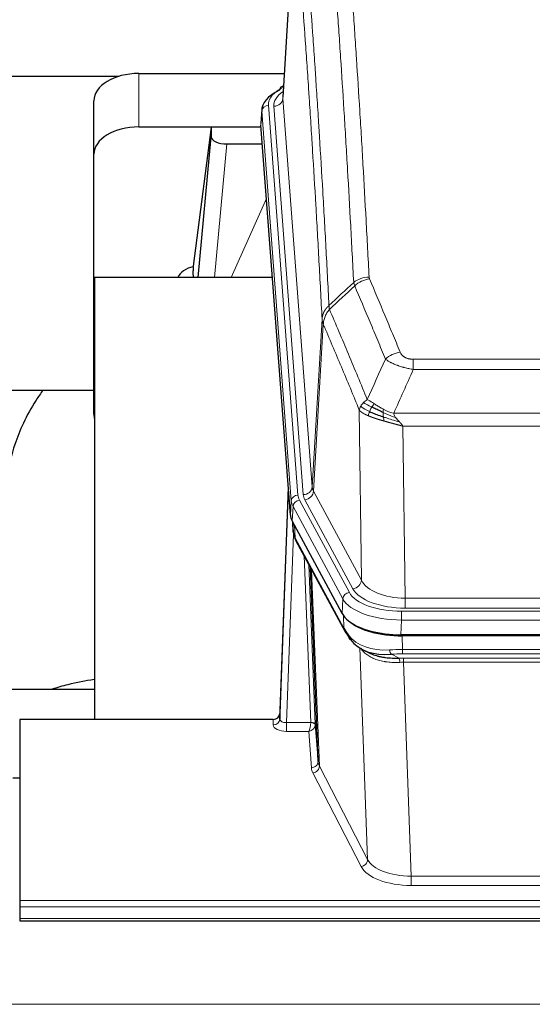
# Model space of a CAD drawing. Header units: inches. Extents: x 0 to 23760, y -13 to 16800.
# Tile 260 of 266: x 20819 to 21047, y 13866 to 14304. Entities that reach past the tile are written whole.
import ezdxf

# ---------------------------------------------------------------- set-up
doc = ezdxf.new("R2010")
doc.units = ezdxf.units.IN
doc.layers.add('1', color=7, linetype='Continuous', true_color=0xffffff)

msp = doc.modelspace()

# ---------------------------------------------------------------- linework, layer by layer
at = {"layer": '1', "color": 2, "linetype": 'Continuous', "lineweight": 25}
for p, q in [((20941.605, 14356.228), (20936.355, 14269.592)), ((20872.177, 14280.19), (20936.998, 14280.19)), ((20697.263, 14278.986), (20863.447, 14278.986)), ((20936.667, 14274.734), (20935.723, 14274.299)), ((20852.177, 14244.214), (20852.177, 14268.016)), ((20926.976, 14264.241), (20926.595, 14257.959)), ((20872.177, 14256.389), (20926.662, 14256.389)), ((20904.487, 14256.299), (20896.439, 14194.513)), ((20926.67, 14256.299), (20904.487, 14256.299)), ((20904.487, 14256.299), (20904.487, 14252.068)), ((20939.719, 14083.722), (20926.601, 14257.175)), ((20898.576, 14189.412), (20904.487, 14252.068)), ((20911.46, 14248.848), (20927.231, 14248.848)), ((20852.177, 14128.56), (20852.177, 14244.214)), ((20896.438, 14194.507), (20896.439, 14194.513)), ((20896.438, 14194.507), (20896.438, 14192.322)), ((20852.463, 14189.411), (20852.463, 13992.844)), ((20931.733, 14189.411), (20852.463, 14189.411)), ((20780.425, 14139.332), (20852.17, 14139.332)), ((20938.782, 14096.103), (20935.025, 13995.465)), ((20935.014, 13992.928), (20938.702, 14091.71)), ((20962.758, 14039.93), (20940.503, 14081.144)), ((20940.631, 14080.908), (20940.994, 14076.106)), ((20940.988, 14076.219), (20940.817, 14080.563)), ((20940.988, 14076.219), (20940.994, 14076.106)), ((20942.132, 14072.31), (20963.879, 14032.034)), ((20952.039, 13974.099), (20948.611, 14060.31)), ((21205.326, 14030.492), (20988.92, 14030.492)), ((21204.735, 14030.01), (20989.512, 14030.01)), ((20972.021, 14023.858), (20974.764, 14022.472)), ((20852.461, 14006.183), (20780.464, 14006.183)), ((20935.025, 13995.465), (20935.014, 13992.928)), ((20819.123, 13992.843), (20819.123, 13912.208)), ((20932.026, 13992.843), (20819.123, 13992.843)), ((20950.81, 13990.717), (20952.039, 13974.099)), ((20819.123, 13966.645), (20816.123, 13966.645)), ((20819.123, 13912.208), (20819.123, 13909.474)), ((20819.123, 13909.474), (20819.123, 13904.226)), ((20819.123, 13904.226), (20819.123, 13903.211)), ((20819.123, 13903.211), (21376.123, 13903.211))]:
    msp.add_line(p, q, dxfattribs=at)
at = {"layer": '1', "color": 110, "linetype": 'Continuous', "lineweight": 13}
for p, q in [((20941.607, 14355.606), (20936.359, 14269.016)), ((20872.177, 14256.389), (20872.177, 14280.19)), ((20929.976, 14266.025), (20943.086, 14092.664)), ((20936.359, 14269.016), (20949.426, 14096.243)), ((20926.982, 14263.455), (20926.601, 14257.175)), ((20940.092, 14090.094), (20926.982, 14263.455)), ((20932.367, 14265.59), (20945.434, 14092.817)), ((20911.46, 14248.848), (20905.853, 14189.412)), ((20913.265, 14189.412), (20929.062, 14224.634)), ((20949.426, 14096.243), (20953.802, 14170.92)), ((20954.359, 14168.586), (20950.007, 14094.334)), ((20994.452, 14153.039), (21199.794, 14153.039)), ((20994.452, 14148.475), (20994.452, 14153.039)), ((21199.794, 14148.475), (20994.452, 14148.475)), ((20971.359, 14054.791), (20970.401, 14130.442)), ((20985.72, 14128.996), (21208.526, 14128.996)), ((21204.413, 14123.252), (20989.833, 14123.252)), ((20989.833, 14123.252), (20990.802, 14046.756)), ((20950.007, 14094.334), (20971.359, 14054.791)), ((20939.719, 14083.722), (20940.092, 14090.094)), ((20940.877, 14087.517), (20940.503, 14081.144)), ((20963.051, 14046.451), (20940.877, 14087.517)), ((20943.784, 14090.373), (20965.958, 14049.308)), ((20967.483, 14050.982), (20946.131, 14090.526)), ((20940.634, 14080.903), (20940.988, 14076.219)), ((20941.555, 14079.198), (20941.773, 14073.64)), ((20941.138, 14075.248), (20938.007, 13991.396)), ((20941.773, 14073.64), (20963.52, 14033.364)), ((20948.813, 13991.483), (20945.79, 14065.534)), ((20947.917, 14061.594), (20950.81, 13990.717)), ((20949.157, 14059.299), (20952.624, 13972.089)), ((20962.758, 14039.93), (20963.051, 14046.451)), ((20990.802, 14046.756), (21203.445, 14046.756)), ((20990.802, 14042.342), (20990.802, 14046.756)), ((20963.52, 14033.364), (20963.344, 14039)), ((20989.213, 14040.918), (21205.033, 14040.918)), ((20989.213, 14037.013), (20989.213, 14040.918)), ((21203.445, 14042.342), (20990.802, 14042.342)), ((20989.213, 14037.013), (20988.92, 14030.492)), ((21205.033, 14037.013), (20989.213, 14037.013)), ((20989.512, 14030.01), (20989.702, 14023.919)), ((20974.11, 13930.474), (20970.674, 14024.614)), ((20984.678, 14021.825), (20988.132, 14020.08)), ((20989.702, 14022.054), (20989.702, 14023.919)), ((20989.702, 14023.919), (21204.544, 14023.919)), ((21204.544, 14022.054), (20989.702, 14022.054)), ((20990.044, 14018.246), (20990.044, 14020.111)), ((20990.044, 14020.111), (21204.202, 14020.111)), ((20990.044, 14018.246), (20993.518, 13923.07)), ((21204.202, 14018.246), (20990.044, 14018.246)), ((20932.016, 13990.395), (20932.026, 13992.843)), ((20938.007, 13991.396), (20938.007, 13987.481)), ((20938.007, 13991.396), (20948.812, 13991.396)), ((20938.007, 13987.481), (20947.849, 13987.481)), ((20949.042, 13971.332), (20947.849, 13987.481)), ((20971.201, 13927.411), (20949.716, 13969.025)), ((20952.624, 13972.089), (20974.11, 13930.474)), ((20993.518, 13923.07), (21200.728, 13923.07)), ((20993.518, 13923.07), (20993.518, 13918.969)), ((21200.728, 13918.969), (20993.518, 13918.969)), ((20819.123, 13912.208), (21376.123, 13912.208)), ((20819.123, 13909.474), (21376.123, 13909.474)), ((20819.123, 13904.226), (21376.123, 13904.226)), ((16353.623, 13866.096), (21578.623, 13866.096))]:
    msp.add_line(p, q, dxfattribs=at)
at = {"layer": '1', "color": 2, "linetype": 'Continuous', "lineweight": 25}
for centre, major_axis, ratio, start_param, end_param in [((20872.177, 14268.016), (-20, 0), 0.608706, 4.712389, 6.2831853), ((20953.995, 14263.738), (-27.03, 0.194), 0.4633579, 5.502135, 6.3212481), ((20936.981, 14271.575), (1.258, -2.724), 0.6272114, 3.1415983, 4.0254232), ((20872.177, 14244.214), (-20, 0), 0.608706, 4.712389, 6.2831853), ((20911.514, 14252.093), (7.027, 0.031), 0.4617281, 3.1395348, 4.7027345), ((20899.317, 14187.333), (10.208, 0), 0.7029015, 1.8567446, 2.8477011), ((20899.317, 13995.939), (-10.152, 515.136), 0.0020796, 5.0973651, 5.1034691), ((20872.177, 14128.56), (-20, 0), 0.608706, 0, 0.1694742), ((20966.739, 14084.161), (27.037, 0.006), 0.4611335, 3.1763491, 3.3855005), ((20968.783, 14056.43), (-27.174, 22.247), 0.2659529, 0.2482944, 0.2802745), ((20967.632, 14085.707), (26.161, 11.46), 0.4493681, 3.0159633, 3.1613144), ((20945.486, 14074.531), (3.584, 1.776), 0.8816114, 2.7716102, 3.1419462), ((20988.978, 14042.976), (27.023, 0.034), 0.4619935, 3.3853572, 3.670307), ((20989.537, 14042.485), (27.01, 0.015), 0.4618579, 3.6271853, 4.7111791), ((20988.978, 14042.976), (27.023, 0.034), 0.4619935, 3.670307, 4.7096668), ((20990.352, 14016.485), (-27.355, 20.182), 0.1876908, 0.3765826, 0.5974134), ((20967.399, 14033.935), (3.52, 1.9), 0.8606628, 3.1415888, 3.5094104), ((20987.656, 14013.622), (-23.434, 19.972), 0.1471226, 0.3626514, 0.5834823), ((20969.176, 14031.253), (3.195, 2.407), 0.6715965, 2.6043549, 3.391291), ((20989.449, 14045.302), (23.359, 16.381), 0.7286412, 3.1732971, 4.057134), ((20932.026, 13995.556), (3, 0.002), 0.9042699, 4.7116987, 6.2488686)]:
    msp.add_ellipse(centre, major_axis=major_axis, ratio=ratio, start_param=start_param, end_param=end_param, dxfattribs=at)
at = {"layer": '1', "color": 110, "linetype": 'Continuous', "lineweight": 13}
for centre, major_axis, ratio, start_param, end_param in [((20953.995, 14266.399), (-24.034, 0.016), 0.461198, 5.4992389, 6.318352), ((20956.387, 14265.964), (-24.034, 0.016), 0.461198, 5.6862399, 6.318352), ((20936.981, 14271.575), (1.258, -2.724), 0.6272114, 2.6666598, 3.1415983), ((20929.976, 14263.364), (2.991, 0.226), 0.8864705, 1.5038552, 3.0222916), ((20932.367, 14269.138), (3.989, 0.302), 0.8864705, 4.6454478, 6.1638843), ((20974.756, 14181.291), (-9.987, -0.512), 0.8285973, 4.6699673, 5.4273767), ((20974.944, 14180.499), (-9.188, -3.948), 0.8056434, 4.3791539, 5.1247913), ((20988.605, 14148.037), (-9.245, -3.812), 0.7933159, 4.3962573, 5.1392153), ((20945.434, 14096.365), (3.989, 0.302), 0.8864705, 4.6454478, 6.1638843), ((20969.452, 14096.755), (20.038, 0.241), 0.4621297, 3.1708089, 3.3799603), ((20938.702, 14089.557), (0.214, 6.443), 0.0117452, 0.5090713, 1.2305416), ((20941.701, 14091.618), (2.998, -0.112), 0.4302668, 3.1576572, 3.7226285), ((20943.086, 14090.003), (2.991, 0.226), 0.8864705, 1.5038552, 3.0222916), ((20967.105, 14093.055), (24.033, 0.005), 0.4611335, 3.1763491, 3.3855005), ((20969.452, 14093.207), (24.033, 0.005), 0.4611335, 3.1763491, 3.3855005), ((20946.131, 14094.074), (3.52, 1.9), 0.8606628, 4.2773553, 5.7957917), ((20967.105, 14090.394), (-27.028, 0.171), 0.4605352, 0.0378207, 0.2469722), ((20943.784, 14087.712), (2.64, 1.425), 0.8606628, 1.1357626, 2.6541991), ((20968.783, 14056.43), (-27.538, 20.422), 0.1820487, 0.3394763, 0.3714566), ((20945.652, 14074.21), (3.52, 1.9), 0.8606628, 2.7414655, 3.1415888), ((20967.483, 14054.531), (3.52, 1.9), 0.8606628, 4.2773553, 5.7957917), ((20990.722, 14057.363), (-20.002, 0.126), 0.5302672, 0.2567917, 1.5781041), ((20965.958, 14046.647), (2.64, 1.425), 0.8606628, 1.1357626, 2.6541991), ((20989.264, 14052.015), (24.02, 0.03), 0.4619935, 3.3853572, 4.7096668), ((20990.722, 14053.815), (-24.002, 0.049), 0.477994, 0.2537759, 1.5750883), ((20989.264, 14049.354), (-27.018, 0.111), 0.4567867, 0.246464, 1.5707737), ((20967.399, 14033.935), (3.52, 1.9), 0.8606628, 2.7414655, 3.1415888), ((20989.449, 14045.302), (25.329, 12.681), 0.6929209, 3.2824386, 4.1662755), ((20990.352, 14016.485), (-27.015, 0.091), 0.2751837, 4.7373543, 4.9581852), ((20984.678, 14025.66), (-0.368, 3.983), 0.2964475, 2.0527062, 2.8396422), ((20990.352, 14012.65), (-23.017, 0.318), 0.4083138, 4.7462544, 4.9670852), ((20990.834, 14010.299), (-24.025, 0.387), 0.4081206, 4.7518286, 4.8316761), ((20988.132, 14016.245), (0.131, -3.998), 0.1099517, 2.0830946, 2.8518059), ((20990.834, 14006.463), (-20.023, 0.877), 0.5868264, 4.777515, 4.8573625), ((20938.019, 13990.395), (6.003, 0.008), 0.4854373, 3.1388974, 4.7096937), ((20932.016, 13993.019), (-3, 0.013), 0.8746179, 1.5745081, 3.1116779), ((20938.019, 13993.019), (3.004, 0.138), 0.5390598, 3.1127167, 4.683513), ((20947.849, 13990.105), (0.506, 2.997), 0.2740591, 3.694004, 5.2037138), ((20947.849, 13990.105), (2.669, 1.608), 0.8008031, 4.262859, 5.7725688), ((20947.813, 13991.451), (-1.001, 0.011), 0.9036677, 3.0924533, 3.1882188), ((20948.812, 13990.535), (1.996, -0.13), 0.4297663, 0.0674602, 1.5988341), ((20948.813, 13990.622), (1.998, 0.082), 0.4302193, 0.0160628, 1.553239), ((20947.813, 13990.59), (2.996, 0.15), 0.8842154, 6.1784611, 6.2742266), ((20949.042, 13973.956), (-2.992, -0.221), 0.8740585, 1.5062672, 3.1117425), ((20972.042, 13974.354), (-20.016, 0.121), 0.4848834, 0.0387668, 0.248091), ((20972.042, 13971.73), (-23.014, 0.002), 0.4845187, 0.0358431, 0.2451673), ((20949.716, 13971.649), (-2.666, -1.376), 0.8484453, 1.1579292, 2.76165), ((20971.201, 13930.035), (-2.666, -1.376), 0.8484453, 1.1579292, 2.76165), ((20993.525, 13932.744), (-20.013, 0.104), 0.483363, 0.2476114, 1.5729934), ((20993.525, 13930.12), (23.012, 0.004), 0.4845836, 3.3866449, 4.7120269)]:
    msp.add_ellipse(centre, major_axis=major_axis, ratio=ratio, start_param=start_param, end_param=end_param, dxfattribs=at)
for points, knots in [([(20962.798, 14372.232), (20963.355, 14365.612), (20964.456, 14352.122), (20966.063, 14331.137), (20967.106, 14316.648), (20967.876, 14305.593), (20968.259, 14300.019), (20968.637, 14294.375), (20968.889, 14290.596), (20969.014, 14288.699), (20969.637, 14279.175), (20970.128, 14271.433), (20970.854, 14259.638), (20971.094, 14255.676), (20971.569, 14247.694), (20971.805, 14243.672), (20972.508, 14231.52), (20973.428, 14215.077), (20974.318, 14198.159), (20974.756, 14189.58)], [0, 0, 0, 0, 0.125, 0.25, 0.375, 0.375, 0.4375, 0.46875, 0.46875, 0.5, 0.5, 0.625, 0.625, 0.6875, 0.6875, 0.75, 0.75, 0.875, 1, 1, 1, 1]), ([(20967.889, 14187.204), (20967.45, 14195.772), (20966.559, 14212.671), (20965.637, 14229.094), (20964.934, 14241.232), (20964.698, 14245.249), (20964.221, 14253.222), (20963.981, 14257.179), (20963.255, 14268.96), (20962.763, 14276.693), (20962.139, 14286.206), (20962.013, 14288.101), (20961.762, 14291.875), (20961.383, 14297.513), (20961, 14303.081), (20960.228, 14314.122), (20959.184, 14328.595), (20957.575, 14349.555), (20956.473, 14363.03), (20955.914, 14369.642)], [0, 0, 0, 0, 0.125, 0.25, 0.25, 0.3125, 0.3125, 0.375, 0.375, 0.5, 0.5, 0.53125, 0.53125, 0.5625, 0.625, 0.625, 0.75, 0.875, 1, 1, 1, 1]), ([(20944.663, 14362.222), (20945.234, 14355.531), (20946.362, 14341.888), (20948.007, 14320.647), (20949.073, 14305.968), (20949.862, 14294.764), (20950.253, 14289.114), (20950.704, 14282.436), (20950.897, 14279.557), (20951.025, 14277.633), (20951.089, 14276.669), (20951.408, 14271.839), (20951.787, 14265.995), (20952.225, 14259.095), (20952.412, 14256.12), (20952.536, 14254.133), (20952.598, 14253.137), (20953.154, 14244.159), (20954.127, 14227.952), (20955.537, 14202.899), (20956.446, 14185.703), (20956.892, 14176.982)], [0, 0, 0, 0, 0.125, 0.25, 0.375, 0.375, 0.4375, 0.46875, 0.484375, 0.484375, 0.5, 0.5, 0.5625, 0.59375, 0.609375, 0.609375, 0.625, 0.625, 0.75, 0.875, 1, 1, 1, 1]), ([(20953.802, 14170.92), (20953.358, 14179.614), (20952.452, 14196.756), (20951.045, 14221.73), (20950.075, 14237.888), (20949.52, 14246.838), (20949.458, 14247.831), (20949.335, 14249.812), (20949.149, 14252.778), (20948.712, 14259.657), (20948.333, 14265.483), (20948.015, 14270.299), (20947.952, 14271.26), (20947.824, 14273.178), (20947.632, 14276.049), (20947.182, 14282.707), (20946.792, 14288.34), (20946.006, 14299.511), (20944.942, 14314.148), (20943.301, 14335.329), (20942.177, 14348.933), (20941.607, 14355.606)], [0, 0, 0, 0, 0.125, 0.25, 0.375, 0.375, 0.390625, 0.390625, 0.40625, 0.4375, 0.5, 0.5, 0.515625, 0.515625, 0.53125, 0.5625, 0.625, 0.625, 0.75, 0.875, 1, 1, 1, 1]), ([(20974.944, 14188.785), (20974.888, 14188.916), (20974.844, 14189.048), (20974.782, 14189.313), (20974.763, 14189.446), (20974.756, 14189.58)], [0, 0, 0, 0, 0.5, 0.5, 1, 1, 1, 1]), ([(20974.944, 14188.785), (20977.229, 14183.444), (20979.51, 14178.058), (20982.926, 14169.91), (20984.063, 14167.182), (20986.336, 14161.705), (20987.471, 14158.954), (20988.605, 14156.193)], [0, 0, 0, 0, 0.5, 0.5, 0.75, 0.75, 1, 1, 1, 1]), ([(20982.025, 14153.135), (20980.889, 14155.894), (20979.753, 14158.642), (20977.478, 14164.115), (20976.339, 14166.84), (20972.919, 14174.98), (20970.636, 14180.362), (20968.347, 14185.698)], [0, 0, 0, 0, 0.25, 0.25, 0.5, 0.5, 1, 1, 1, 1]), ([(20953.802, 14170.92), (20953.803, 14170.935), (20953.805, 14170.965), (20953.808, 14171.01), (20953.811, 14171.054), (20953.815, 14171.099), (20953.819, 14171.144), (20953.823, 14171.189), (20953.827, 14171.234), (20953.832, 14171.278), (20953.837, 14171.323), (20953.842, 14171.368), (20953.847, 14171.412), (20953.853, 14171.457), (20953.859, 14171.502), (20953.865, 14171.546), (20953.871, 14171.591), (20953.878, 14171.636), (20953.884, 14171.68), (20953.892, 14171.725), (20953.899, 14171.769), (20953.907, 14171.814), (20953.914, 14171.858), (20953.923, 14171.902), (20953.931, 14171.947), (20953.94, 14171.991), (20953.948, 14172.035), (20953.958, 14172.08), (20953.967, 14172.124), (20953.977, 14172.168), (20953.986, 14172.212), (20953.997, 14172.256), (20954.007, 14172.3), (20954.018, 14172.344), (20954.028, 14172.388), (20954.04, 14172.432), (20954.051, 14172.476), (20954.063, 14172.52), (20954.074, 14172.564), (20954.087, 14172.607), (20954.099, 14172.651), (20954.112, 14172.695), (20954.124, 14172.738), (20954.137, 14172.782), (20954.151, 14172.825), (20954.164, 14172.869), (20954.178, 14172.912), (20954.192, 14172.955), (20954.207, 14172.999), (20954.221, 14173.042), (20954.236, 14173.085), (20954.251, 14173.128), (20954.266, 14173.171), (20954.282, 14173.214), (20954.298, 14173.257), (20954.314, 14173.3), (20954.33, 14173.343), (20954.347, 14173.385), (20954.363, 14173.428), (20954.38, 14173.47), (20954.398, 14173.513), (20954.415, 14173.555), (20954.433, 14173.598), (20954.451, 14173.64), (20954.469, 14173.682), (20954.487, 14173.724), (20954.506, 14173.766), (20954.525, 14173.808), (20954.544, 14173.85), (20954.563, 14173.892), (20954.583, 14173.933), (20954.603, 14173.975), (20954.623, 14174.017), (20954.643, 14174.058), (20954.664, 14174.099), (20954.685, 14174.141), (20954.712, 14174.194), (20954.745, 14174.259), (20954.786, 14174.336), (20954.828, 14174.412), (20954.87, 14174.488), (20954.914, 14174.564), (20954.958, 14174.64), (20955.002, 14174.715), (20955.048, 14174.79), (20955.094, 14174.865), (20955.141, 14174.939), (20955.189, 14175.013), (20955.238, 14175.086), (20955.288, 14175.16), (20955.338, 14175.233), (20955.389, 14175.305), (20955.44, 14175.377), (20955.493, 14175.449), (20955.546, 14175.52), (20955.6, 14175.591), (20955.654, 14175.662), (20955.71, 14175.732), (20955.766, 14175.802), (20955.823, 14175.871), (20955.88, 14175.94), (20955.938, 14176.009), (20955.997, 14176.077), (20956.057, 14176.144), (20956.117, 14176.211), (20956.178, 14176.278), (20956.24, 14176.345), (20956.302, 14176.41), (20956.365, 14176.476), (20956.428, 14176.541), (20956.493, 14176.605), (20956.558, 14176.669), (20956.623, 14176.733), (20956.689, 14176.796), (20956.756, 14176.858), (20956.824, 14176.92), (20956.869, 14176.961), (20956.892, 14176.982)], [0, 0, 0, 0, 0.0066687, 0.0133374, 0.0200061, 0.0266746, 0.0333432, 0.0400116, 0.0466801, 0.0533484, 0.0600168, 0.066685, 0.0733532, 0.0800214, 0.0866895, 0.0933575, 0.1000255, 0.1066935, 0.1133614, 0.1200292, 0.126697, 0.1333647, 0.1400324, 0.1467001, 0.1533676, 0.1600352, 0.1667026, 0.1733701, 0.1800374, 0.1867047, 0.193372, 0.2000392, 0.2067064, 0.2133735, 0.2200405, 0.2267075, 0.2333745, 0.2400414, 0.2467082, 0.253375, 0.2600418, 0.2667085, 0.2733751, 0.2800417, 0.2867082, 0.2933747, 0.3000412, 0.3067075, 0.3133739, 0.3200401, 0.3267064, 0.3333725, 0.3400387, 0.3467047, 0.3533708, 0.3600367, 0.3667026, 0.3733685, 0.3800343, 0.3867001, 0.3933658, 0.4000315, 0.4066971, 0.4133626, 0.4200281, 0.4266936, 0.433359, 0.4400243, 0.4466896, 0.4533549, 0.4600201, 0.4666852, 0.4733503, 0.4800154, 0.4866804, 0.4933453, 0.5000102, 0.5125098, 0.5250093, 0.5375088, 0.5500082, 0.5625077, 0.5750071, 0.5875066, 0.600006, 0.6125054, 0.6250049, 0.6375043, 0.6500037, 0.6625032, 0.6750026, 0.6875021, 0.7000016, 0.7125011, 0.7250006, 0.7375001, 0.7499997, 0.7624993, 0.7749989, 0.7874985, 0.7999982, 0.812498, 0.8249977, 0.8374975, 0.8499974, 0.8624973, 0.8749972, 0.8874972, 0.8999973, 0.9124974, 0.9249976, 0.9374978, 0.9499981, 0.9624985, 0.9749989, 0.9874994, 1, 1, 1, 1]), ([(20954.359, 14168.586), (20954.38, 14169.17), (20954.458, 14169.757), (20954.721, 14170.924), (20954.907, 14171.503), (20955.378, 14172.634), (20955.664, 14173.187), (20956.322, 14174.251), (20956.695, 14174.761), (20957.104, 14175.244)], [0, 0, 0, 0, 0.25, 0.25, 0.5, 0.5, 0.75, 0.75, 1, 1, 1, 1]), ([(20957.104, 14175.244), (20957.029, 14175.538), (20956.986, 14175.841), (20956.928, 14176.431), (20956.913, 14176.718), (20956.892, 14176.982)], [0, 0, 0, 0, 0.5, 0.5, 1, 1, 1, 1]), ([(20957.104, 14175.244), (20959.926, 14168.689), (20962.742, 14162.065), (20966.955, 14152.026), (20968.358, 14148.662), (20971.16, 14141.9), (20972.56, 14138.502), (20973.958, 14135.087)], [0, 0, 0, 0, 0.5, 0.5, 0.75, 0.75, 1, 1, 1, 1]), ([(20954.359, 14168.586), (20954.354, 14168.599), (20954.343, 14168.624), (20954.328, 14168.662), (20954.313, 14168.701), (20954.298, 14168.74), (20954.283, 14168.78), (20954.267, 14168.821), (20954.252, 14168.862), (20954.236, 14168.904), (20954.221, 14168.947), (20954.206, 14168.99), (20954.19, 14169.034), (20954.175, 14169.078), (20954.16, 14169.123), (20954.144, 14169.169), (20954.129, 14169.215), (20954.114, 14169.262), (20954.099, 14169.309), (20954.085, 14169.357), (20954.07, 14169.406), (20954.056, 14169.455), (20954.041, 14169.505), (20954.027, 14169.556), (20954.013, 14169.607), (20954, 14169.659), (20953.987, 14169.711), (20953.966, 14169.796), (20953.94, 14169.908), (20953.911, 14170.045), (20953.888, 14170.172), (20953.868, 14170.289), (20953.853, 14170.396), (20953.84, 14170.494), (20953.83, 14170.581), (20953.822, 14170.658), (20953.816, 14170.725), (20953.811, 14170.782), (20953.808, 14170.829), (20953.805, 14170.866), (20953.804, 14170.893), (20953.803, 14170.91), (20953.802, 14170.918), (20953.802, 14170.92)], [0, 0, 0, 0, 0.0155037, 0.0313049, 0.0474035, 0.0637997, 0.0804935, 0.097485, 0.1147743, 0.1323613, 0.1502462, 0.1684289, 0.1869096, 0.2056883, 0.224765, 0.2441397, 0.2638126, 0.2837835, 0.3040527, 0.32462, 0.3454856, 0.3666494, 0.3881116, 0.409872, 0.4319308, 0.454288, 0.4769435, 0.4998975, 0.5635611, 0.6228928, 0.6778927, 0.7285606, 0.7748966, 0.8169007, 0.8545729, 0.8879131, 0.9169214, 0.9415977, 0.9619421, 0.9779545, 0.989635, 0.9969835, 1, 1, 1, 1]), ([(20970.401, 14130.442), (20969.07, 14133.682), (20967.738, 14136.908), (20965.07, 14143.328), (20963.735, 14146.522), (20959.724, 14156.058), (20957.044, 14162.354), (20954.359, 14168.586)], [0, 0, 0, 0, 0.25, 0.25, 0.5, 0.5, 1, 1, 1, 1]), ([(20994.452, 14148.475), (20994.117, 14148.536), (20993.784, 14148.599), (20993.121, 14148.733), (20992.792, 14148.802), (20991.817, 14149.02), (20991.179, 14149.176), (20990.476, 14149.365), (20990.398, 14149.386), (20990.243, 14149.429), (20990.165, 14149.45), (20989.934, 14149.515), (20989.781, 14149.559), (20989.327, 14149.693), (20988.732, 14149.875), (20988.159, 14150.067), (20987.738, 14150.214), (20987.529, 14150.289), (20987.324, 14150.364), (20987.187, 14150.415), (20987.12, 14150.44), (20986.514, 14150.671), (20986.006, 14150.881), (20985.287, 14151.205), (20985.054, 14151.314), (20984.716, 14151.48), (20984.605, 14151.535), (20984.386, 14151.647), (20984.279, 14151.703), (20983.752, 14151.985), (20983.363, 14152.213), (20982.649, 14152.672), (20982.322, 14152.903), (20982.025, 14153.135)], [0, 0, 0, 0, 0.0625, 0.0625, 0.125, 0.125, 0.25, 0.25, 0.265625, 0.265625, 0.28125, 0.28125, 0.3125, 0.3125, 0.375, 0.4375, 0.4375, 0.46875, 0.484375, 0.484375, 0.5, 0.5, 0.625, 0.625, 0.6875, 0.6875, 0.71875, 0.71875, 0.75, 0.75, 0.875, 0.875, 1, 1, 1, 1]), ([(20994.452, 14153.039), (20994.269, 14153.039), (20994.087, 14153.043), (20993.723, 14153.062), (20993.543, 14153.076), (20993.188, 14153.114), (20993.012, 14153.138), (20992.666, 14153.197), (20992.495, 14153.231), (20992.284, 14153.281), (20992.242, 14153.292), (20992.158, 14153.313), (20992.034, 14153.346), (20991.912, 14153.382), (20991.673, 14153.456), (20991.366, 14153.566), (20991.078, 14153.693), (20990.905, 14153.778), (20990.871, 14153.795), (20990.803, 14153.83), (20990.769, 14153.848), (20990.669, 14153.902), (20990.604, 14153.939), (20990.415, 14154.052), (20990.295, 14154.131), (20990.069, 14154.293), (20989.962, 14154.377), (20989.759, 14154.55), (20989.663, 14154.639), (20989.55, 14154.753), (20989.528, 14154.776), (20989.484, 14154.822), (20989.463, 14154.845), (20989.399, 14154.915), (20989.358, 14154.962), (20989.239, 14155.104), (20989.166, 14155.2), (20989.029, 14155.393), (20988.965, 14155.491), (20988.788, 14155.787), (20988.689, 14155.988), (20988.605, 14156.193)], [0, 0, 0, 0, 0.0625, 0.0625, 0.125, 0.125, 0.1875, 0.1875, 0.25, 0.25, 0.265625, 0.265625, 0.28125, 0.3125, 0.3125, 0.375, 0.4375, 0.4375, 0.453125, 0.453125, 0.46875, 0.46875, 0.5, 0.5, 0.5625, 0.5625, 0.625, 0.625, 0.6875, 0.6875, 0.703125, 0.703125, 0.71875, 0.71875, 0.75, 0.75, 0.8125, 0.8125, 0.875, 0.875, 1, 1, 1, 1]), ([(20972.251, 14133.743), (20972.497, 14133.987), (20972.763, 14134.222), (20973.333, 14134.672), (20973.637, 14134.886), (20973.958, 14135.087)], [0, 0, 0, 0, 0.5, 0.5, 1, 1, 1, 1]), ([(20977.133, 14133.192), (20976.834, 14133.386), (20976.544, 14133.574), (20975.417, 14134.294), (20974.651, 14134.76), (20973.958, 14135.087)], [0, 0, 0, 0, 0.25, 0.25, 1, 1, 1, 1]), ([(20970.401, 14130.442), (20970.458, 14130.727), (20970.54, 14131.015), (20970.754, 14131.587), (20970.885, 14131.873), (20971.04, 14132.155)], [0, 0, 0, 0, 0.5, 0.5, 1, 1, 1, 1]), ([(20974.433, 14127.893), (20974.421, 14127.898), (20974.398, 14127.908), (20974.363, 14127.923), (20974.328, 14127.938), (20974.292, 14127.953), (20974.256, 14127.969), (20974.219, 14127.985), (20974.182, 14128.001), (20974.145, 14128.017), (20974.107, 14128.033), (20974.069, 14128.05), (20974.031, 14128.067), (20973.992, 14128.084), (20973.953, 14128.101), (20973.913, 14128.119), (20973.873, 14128.137), (20973.833, 14128.155), (20973.793, 14128.173), (20973.752, 14128.192), (20973.711, 14128.21), (20973.67, 14128.229), (20973.628, 14128.249), (20973.586, 14128.268), (20973.544, 14128.288), (20973.502, 14128.308), (20973.459, 14128.328), (20973.416, 14128.348), (20973.373, 14128.369), (20973.329, 14128.39), (20973.286, 14128.411), (20973.242, 14128.433), (20973.198, 14128.454), (20973.154, 14128.476), (20973.109, 14128.498), (20973.065, 14128.521), (20973.02, 14128.543), (20972.975, 14128.566), (20972.93, 14128.589), (20972.884, 14128.613), (20972.839, 14128.637), (20972.793, 14128.661), (20972.748, 14128.685), (20972.702, 14128.709), (20972.656, 14128.734), (20972.61, 14128.759), (20972.564, 14128.784), (20972.518, 14128.81), (20972.472, 14128.836), (20972.426, 14128.862), (20972.38, 14128.888), (20972.333, 14128.915), (20972.287, 14128.941), (20972.241, 14128.969), (20972.195, 14128.996), (20972.148, 14129.024), (20972.102, 14129.052), (20972.056, 14129.08), (20972.01, 14129.108), (20971.964, 14129.137), (20971.918, 14129.166), (20971.872, 14129.195), (20971.827, 14129.225), (20971.781, 14129.255), (20971.736, 14129.285), (20971.69, 14129.316), (20971.645, 14129.346), (20971.6, 14129.377), (20971.555, 14129.409), (20971.511, 14129.44), (20971.466, 14129.472), (20971.422, 14129.504), (20971.378, 14129.537), (20971.335, 14129.569), (20971.291, 14129.602), (20971.248, 14129.636), (20971.205, 14129.669), (20971.163, 14129.703), (20971.121, 14129.737), (20971.079, 14129.772), (20971.037, 14129.806), (20970.996, 14129.841), (20970.955, 14129.877), (20970.915, 14129.912), (20970.875, 14129.948), (20970.836, 14129.984), (20970.797, 14130.021), (20970.758, 14130.058), (20970.72, 14130.095), (20970.682, 14130.132), (20970.645, 14130.17), (20970.609, 14130.208), (20970.572, 14130.246), (20970.537, 14130.285), (20970.502, 14130.323), (20970.468, 14130.362), (20970.434, 14130.402), (20970.412, 14130.428), (20970.401, 14130.442)], [0, 0, 0, 0, 0.0060657, 0.012223, 0.0184718, 0.0248123, 0.0312443, 0.0377679, 0.0443831, 0.0510899, 0.0578883, 0.0647782, 0.0717598, 0.0788329, 0.0859977, 0.093254, 0.1006019, 0.1080414, 0.1155725, 0.1231952, 0.1309095, 0.1387154, 0.1466129, 0.1546019, 0.1626826, 0.1708549, 0.1791188, 0.1874742, 0.1959213, 0.20446, 0.2130903, 0.2218121, 0.2306256, 0.2395307, 0.2485274, 0.2576156, 0.2667955, 0.276067, 0.2854301, 0.2948848, 0.3044311, 0.314069, 0.3237985, 0.3336196, 0.3435324, 0.3535367, 0.3636326, 0.3738202, 0.3840993, 0.3944701, 0.4049324, 0.4154864, 0.426132, 0.4368691, 0.4476979, 0.4586183, 0.4696303, 0.480734, 0.4919292, 0.503216, 0.5145945, 0.5260645, 0.5376262, 0.5492795, 0.5610244, 0.5728609, 0.584789, 0.5968087, 0.60892, 0.621123, 0.6334175, 0.6458037, 0.6582815, 0.6708509, 0.6835119, 0.6962645, 0.7091087, 0.7220445, 0.735072, 0.748191, 0.7614017, 0.774704, 0.7880979, 0.8015834, 0.8151605, 0.8288293, 0.8425896, 0.8564416, 0.8703852, 0.8844204, 0.8985472, 0.9127656, 0.9270756, 0.9414773, 0.9559705, 0.9705554, 0.9852319, 1, 1, 1, 1]), ([(20971.04, 14132.155), (20971.197, 14132.43), (20971.377, 14132.701), (20971.781, 14133.233), (20972.005, 14133.492), (20972.251, 14133.743)], [0, 0, 0, 0, 0.5, 0.5, 1, 1, 1, 1]), ([(20974.923, 14129.739), (20974.488, 14129.943), (20974.078, 14130.147), (20972.548, 14130.962), (20971.653, 14131.571), (20971.04, 14132.155)], [0, 0, 0, 0, 0.25, 0.25, 1, 1, 1, 1]), ([(20975.909, 14131.812), (20975.537, 14132), (20975.181, 14132.182), (20973.82, 14132.888), (20972.949, 14133.36), (20972.251, 14133.743)], [0, 0, 0, 0, 0.25, 0.25, 1, 1, 1, 1]), ([(20974.923, 14129.739), (20974.954, 14129.827), (20974.986, 14129.916), (20975.121, 14130.273), (20975.234, 14130.544), (20975.483, 14131.072), (20975.619, 14131.33), (20975.811, 14131.655), (20975.859, 14131.734), (20975.909, 14131.812)], [0, 0, 0, 0, 0.125, 0.125, 0.5, 0.5, 0.875, 0.875, 1, 1, 1, 1]), ([(20975.909, 14131.812), (20976.007, 14131.967), (20976.109, 14132.115), (20976.366, 14132.459), (20976.523, 14132.643), (20976.834, 14132.958), (20976.987, 14133.09), (20977.133, 14133.192)], [0, 0, 0, 0, 0.25, 0.25, 0.625, 0.625, 1, 1, 1, 1]), ([(20981.102, 14130.784), (20980.922, 14130.88), (20980.744, 14130.978), (20980.037, 14131.372), (20979.522, 14131.679), (20978.528, 14132.293), (20978.048, 14132.6), (20977.434, 14132.997), (20977.283, 14133.095), (20977.133, 14133.192)], [0, 0, 0, 0, 0.125, 0.125, 0.5, 0.5, 0.875, 0.875, 1, 1, 1, 1]), ([(20980.952, 14129.415), (20980.951, 14129.57), (20980.952, 14129.718), (20980.966, 14130.061), (20980.982, 14130.245), (20981.03, 14130.557), (20981.062, 14130.687), (20981.102, 14130.784)], [0, 0, 0, 0, 0.25, 0.25, 0.625, 0.625, 1, 1, 1, 1]), ([(20985.72, 14128.996), (20984.5, 14129.262), (20983.324, 14129.704), (20981.83, 14130.407), (20981.463, 14130.593), (20981.102, 14130.784)], [0, 0, 0, 0, 0.75, 0.75, 1, 1, 1, 1]), ([(20974.433, 14127.893), (20974.469, 14128.074), (20974.511, 14128.279), (20974.616, 14128.725), (20974.679, 14128.966), (20974.805, 14129.388), (20974.861, 14129.562), (20974.923, 14129.739)], [0, 0, 0, 0, 0.375, 0.375, 0.75, 0.75, 1, 1, 1, 1]), ([(20981.436, 14125.562), (20981.414, 14125.568), (20981.37, 14125.58), (20981.304, 14125.599), (20981.238, 14125.618), (20981.172, 14125.637), (20981.106, 14125.655), (20981.04, 14125.674), (20980.973, 14125.693), (20980.907, 14125.712), (20980.841, 14125.731), (20980.774, 14125.751), (20980.708, 14125.77), (20980.641, 14125.789), (20980.575, 14125.808), (20980.508, 14125.828), (20980.442, 14125.847), (20980.375, 14125.866), (20980.308, 14125.886), (20980.241, 14125.905), (20980.175, 14125.925), (20980.108, 14125.945), (20980.041, 14125.964), (20979.974, 14125.984), (20979.907, 14126.004), (20979.84, 14126.024), (20979.773, 14126.044), (20979.706, 14126.064), (20979.639, 14126.084), (20979.572, 14126.104), (20979.505, 14126.124), (20979.438, 14126.144), (20979.371, 14126.164), (20979.304, 14126.185), (20979.237, 14126.205), (20979.169, 14126.226), (20979.102, 14126.246), (20979.035, 14126.267), (20978.968, 14126.287), (20978.901, 14126.308), (20978.834, 14126.329), (20978.767, 14126.349), (20978.7, 14126.37), (20978.633, 14126.391), (20978.566, 14126.412), (20978.499, 14126.433), (20978.432, 14126.454), (20978.365, 14126.475), (20978.298, 14126.497), (20978.231, 14126.518), (20978.164, 14126.539), (20978.097, 14126.561), (20978.03, 14126.582), (20977.963, 14126.604), (20977.897, 14126.625), (20977.83, 14126.647), (20977.763, 14126.669), (20977.697, 14126.69), (20977.63, 14126.712), (20977.564, 14126.734), (20977.497, 14126.756), (20977.431, 14126.778), (20977.365, 14126.8), (20977.298, 14126.823), (20977.232, 14126.845), (20977.166, 14126.867), (20977.1, 14126.89), (20977.034, 14126.912), (20976.968, 14126.935), (20976.902, 14126.957), (20976.837, 14126.98), (20976.771, 14127.002), (20976.705, 14127.025), (20976.64, 14127.048), (20976.575, 14127.071), (20976.509, 14127.094), (20976.444, 14127.117), (20976.379, 14127.14), (20976.314, 14127.163), (20976.25, 14127.187), (20976.185, 14127.21), (20976.12, 14127.234), (20976.056, 14127.257), (20975.991, 14127.281), (20975.927, 14127.304), (20975.863, 14127.328), (20975.799, 14127.352), (20975.735, 14127.376), (20975.672, 14127.399), (20975.608, 14127.423), (20975.545, 14127.448), (20975.482, 14127.472), (20975.419, 14127.496), (20975.356, 14127.52), (20975.293, 14127.545), (20975.23, 14127.569), (20975.168, 14127.593), (20975.106, 14127.618), (20975.044, 14127.643), (20974.982, 14127.667), (20974.92, 14127.692), (20974.858, 14127.717), (20974.797, 14127.742), (20974.736, 14127.767), (20974.675, 14127.792), (20974.614, 14127.817), (20974.553, 14127.843), (20974.493, 14127.868), (20974.453, 14127.885), (20974.433, 14127.893)], [0, 0, 0, 0, 0.0082024, 0.0164263, 0.0246716, 0.0329384, 0.0412265, 0.0495362, 0.0578672, 0.0662198, 0.0745938, 0.0829892, 0.0914062, 0.0998446, 0.1083045, 0.1167859, 0.1252887, 0.1338131, 0.1423589, 0.1509263, 0.1595151, 0.1681255, 0.1767574, 0.1854108, 0.1940858, 0.2027822, 0.2115002, 0.2202398, 0.2290008, 0.2377835, 0.2465876, 0.2554134, 0.2642606, 0.2731295, 0.2820199, 0.2909319, 0.2998654, 0.3088206, 0.3177973, 0.3267956, 0.3358154, 0.3448569, 0.35392, 0.3630047, 0.3721109, 0.3812388, 0.3903883, 0.3995594, 0.4087522, 0.4179665, 0.4272025, 0.4364601, 0.4457393, 0.4550402, 0.4643627, 0.4737069, 0.4830727, 0.4924601, 0.5018692, 0.5113, 0.5207524, 0.5302265, 0.5397222, 0.5492397, 0.5587788, 0.5683395, 0.577922, 0.5875261, 0.5971519, 0.6067994, 0.6164686, 0.6261595, 0.6358721, 0.6456064, 0.6553624, 0.6651401, 0.6749395, 0.6847606, 0.6946034, 0.704468, 0.7143542, 0.7242622, 0.734192, 0.7441434, 0.7541166, 0.7641115, 0.7741282, 0.7841666, 0.7942268, 0.8043087, 0.8144123, 0.8245377, 0.8346848, 0.8448538, 0.8550444, 0.8652568, 0.875491, 0.885747, 0.8960247, 0.9063242, 0.9166455, 0.9269886, 0.9373534, 0.9477401, 0.9581485, 0.9685787, 0.9790306, 0.9895044, 1, 1, 1, 1]), ([(20986.591, 14127.097), (20985.181, 14127.619), (20983.744, 14128.203), (20981.874, 14129.007), (20981.41, 14129.211), (20980.952, 14129.415)], [0, 0, 0, 0, 0.75, 0.75, 1, 1, 1, 1]), ([(20981.121, 14127.355), (20981.109, 14127.442), (20981.097, 14127.529), (20981.053, 14127.882), (20981.024, 14128.151), (20980.98, 14128.677), (20980.965, 14128.934), (20980.955, 14129.258), (20980.953, 14129.337), (20980.952, 14129.415)], [0, 0, 0, 0, 0.125, 0.125, 0.5, 0.5, 0.875, 0.875, 1, 1, 1, 1]), ([(20981.436, 14125.562), (20981.402, 14125.733), (20981.363, 14125.929), (20981.281, 14126.361), (20981.238, 14126.596), (20981.171, 14127.009), (20981.145, 14127.18), (20981.121, 14127.355)], [0, 0, 0, 0, 0.375, 0.375, 0.75, 0.75, 1, 1, 1, 1]), ([(20988.262, 14125.2), (20986.49, 14125.704), (20984.66, 14126.234), (20982.287, 14126.976), (20981.699, 14127.164), (20981.121, 14127.355)], [0, 0, 0, 0, 0.75, 0.75, 1, 1, 1, 1]), ([(20986.591, 14127.097), (20986.473, 14127.255), (20986.363, 14127.412), (20986.114, 14127.807), (20985.989, 14128.043), (20985.803, 14128.519), (20985.742, 14128.757), (20985.72, 14128.996)], [0, 0, 0, 0, 0.25, 0.25, 0.625, 0.625, 1, 1, 1, 1]), ([(20988.262, 14125.2), (20988.189, 14125.28), (20988.114, 14125.359), (20987.818, 14125.677), (20987.597, 14125.915), (20987.169, 14126.388), (20986.964, 14126.625), (20986.712, 14126.94), (20986.65, 14127.018), (20986.591, 14127.097)], [0, 0, 0, 0, 0.125, 0.125, 0.5, 0.5, 0.875, 0.875, 1, 1, 1, 1]), ([(20989.833, 14123.252), (20989.811, 14123.258), (20989.767, 14123.271), (20989.7, 14123.29), (20989.634, 14123.308), (20989.567, 14123.327), (20989.5, 14123.346), (20989.434, 14123.365), (20989.367, 14123.384), (20989.299, 14123.403), (20989.232, 14123.422), (20989.165, 14123.441), (20989.098, 14123.46), (20989.03, 14123.479), (20988.963, 14123.497), (20988.895, 14123.516), (20988.827, 14123.535), (20988.759, 14123.554), (20988.691, 14123.573), (20988.623, 14123.592), (20988.555, 14123.611), (20988.487, 14123.63), (20988.418, 14123.649), (20988.35, 14123.668), (20988.281, 14123.687), (20988.213, 14123.706), (20988.144, 14123.725), (20988.075, 14123.744), (20988.006, 14123.763), (20987.937, 14123.782), (20987.868, 14123.801), (20987.799, 14123.82), (20987.73, 14123.838), (20987.66, 14123.857), (20987.591, 14123.876), (20987.521, 14123.896), (20987.452, 14123.915), (20987.382, 14123.934), (20987.312, 14123.953), (20987.243, 14123.972), (20987.173, 14123.991), (20987.103, 14124.01), (20987.033, 14124.029), (20986.963, 14124.048), (20986.892, 14124.067), (20986.822, 14124.086), (20986.752, 14124.105), (20986.681, 14124.124), (20986.611, 14124.143), (20986.54, 14124.163), (20986.47, 14124.182), (20986.399, 14124.201), (20986.328, 14124.22), (20986.258, 14124.239), (20986.187, 14124.258), (20986.116, 14124.278), (20986.045, 14124.297), (20985.974, 14124.316), (20985.903, 14124.335), (20985.832, 14124.354), (20985.76, 14124.374), (20985.689, 14124.393), (20985.618, 14124.412), (20985.546, 14124.432), (20985.475, 14124.451), (20985.403, 14124.47), (20985.332, 14124.49), (20985.26, 14124.509), (20985.189, 14124.528), (20985.117, 14124.548), (20985.045, 14124.567), (20984.974, 14124.587), (20984.902, 14124.606), (20984.83, 14124.625), (20984.758, 14124.645), (20984.686, 14124.664), (20984.614, 14124.684), (20984.542, 14124.703), (20984.47, 14124.723), (20984.398, 14124.743), (20984.326, 14124.762), (20984.254, 14124.782), (20984.182, 14124.801), (20984.11, 14124.821), (20984.038, 14124.841), (20983.966, 14124.86), (20983.893, 14124.88), (20983.821, 14124.9), (20983.749, 14124.919), (20983.677, 14124.939), (20983.604, 14124.959), (20983.532, 14124.979), (20983.46, 14124.998), (20983.387, 14125.018), (20983.315, 14125.038), (20983.243, 14125.058), (20983.17, 14125.078), (20983.098, 14125.098), (20983.026, 14125.118), (20982.953, 14125.138), (20982.881, 14125.158), (20982.809, 14125.177), (20982.736, 14125.198), (20982.664, 14125.218), (20982.591, 14125.238), (20982.519, 14125.258), (20982.447, 14125.278), (20982.374, 14125.298), (20982.302, 14125.318), (20982.23, 14125.338), (20982.157, 14125.358), (20982.085, 14125.379), (20982.013, 14125.399), (20981.941, 14125.419), (20981.868, 14125.439), (20981.796, 14125.46), (20981.724, 14125.48), (20981.652, 14125.5), (20981.58, 14125.521), (20981.508, 14125.541), (20981.46, 14125.555), (20981.436, 14125.562)], [0, 0, 0, 0, 0.007775, 0.0155603, 0.0233558, 0.0311618, 0.038978, 0.0468046, 0.0546416, 0.0624889, 0.0703466, 0.0782147, 0.0860931, 0.093982, 0.1018813, 0.109791, 0.1177112, 0.1256417, 0.1335828, 0.1415343, 0.1494962, 0.1574687, 0.1654516, 0.173445, 0.1814489, 0.1894634, 0.1974883, 0.2055238, 0.2135699, 0.2216264, 0.2296936, 0.2377713, 0.2458596, 0.2539585, 0.2620679, 0.270188, 0.2783187, 0.28646, 0.2946119, 0.3027745, 0.3109477, 0.3191316, 0.3273261, 0.3355314, 0.3437472, 0.3519738, 0.3602111, 0.3684591, 0.3767178, 0.3849872, 0.3932673, 0.4015582, 0.4098598, 0.4181722, 0.4264954, 0.4348293, 0.443174, 0.4515295, 0.4598958, 0.4682728, 0.4766607, 0.4850594, 0.493469, 0.5018893, 0.5103206, 0.5187626, 0.5272155, 0.5356793, 0.544154, 0.5526395, 0.561136, 0.5696433, 0.5781615, 0.5866906, 0.5952307, 0.6037817, 0.6123436, 0.6209165, 0.6295003, 0.638095, 0.6467007, 0.6553174, 0.6639451, 0.6725838, 0.6812334, 0.6898941, 0.6985657, 0.7072484, 0.7159421, 0.7246468, 0.7333625, 0.7420893, 0.7508272, 0.759576, 0.768336, 0.777107, 0.7858891, 0.7946823, 0.8034866, 0.812302, 0.8211284, 0.829966, 0.8388147, 0.8476746, 0.8565455, 0.8654276, 0.8743209, 0.8832252, 0.8921408, 0.9010675, 0.9100054, 0.9189544, 0.9279147, 0.9368861, 0.9458688, 0.9548626, 0.9638676, 0.9728839, 0.9819114, 0.9909501, 1, 1, 1, 1]), ([(20989.833, 14123.252), (20989.681, 14123.5), (20989.505, 14123.747), (20989.122, 14124.236), (20988.914, 14124.479), (20988.557, 14124.88), (20988.41, 14125.04), (20988.262, 14125.2)], [0, 0, 0, 0, 0.375, 0.375, 0.75, 0.75, 1, 1, 1, 1]), ([(20988.45, 14018.217), (20987.962, 14018.197), (20987.478, 14018.184), (20986.518, 14018.175), (20986.043, 14018.178), (20985.1, 14018.205), (20984.634, 14018.227), (20983.708, 14018.291), (20983.25, 14018.333), (20982.568, 14018.413), (20982.342, 14018.442), (20982.005, 14018.49), (20981.892, 14018.506), (20981.669, 14018.541), (20981.558, 14018.559), (20981.007, 14018.652), (20980.575, 14018.737), (20979.732, 14018.928), (20978.908, 14019.14), (20978.122, 14019.395), (20977.355, 14019.671), (20976.982, 14019.82), (20976.573, 14020), (20976.527, 14020.02), (20976.437, 14020.061), (20976.392, 14020.081), (20976.258, 14020.143), (20975.992, 14020.269), (20975.734, 14020.399), (20975.229, 14020.667), (20974.907, 14020.854), (20974.29, 14021.244), (20973.996, 14021.447), (20973.435, 14021.869), (20973.169, 14022.088), (20972.791, 14022.426), (20972.669, 14022.541), (20972.491, 14022.716), (20972.432, 14022.774), (20972.317, 14022.892), (20972.26, 14022.952), (20971.983, 14023.25), (20971.777, 14023.493), (20971.399, 14023.986), (20971.227, 14024.236), (20971.071, 14024.488)], [0, 0, 0, 0, 0.0625, 0.0625, 0.125, 0.125, 0.1875, 0.1875, 0.25, 0.25, 0.28125, 0.28125, 0.296875, 0.296875, 0.3125, 0.3125, 0.375, 0.375, 0.4375, 0.5, 0.5, 0.5625, 0.5625, 0.5703125, 0.5703125, 0.578125, 0.578125, 0.59375, 0.625, 0.625, 0.6875, 0.6875, 0.75, 0.75, 0.8125, 0.8125, 0.84375, 0.84375, 0.859375, 0.859375, 0.875, 0.875, 0.9375, 0.9375, 1, 1, 1, 1])]:
    msp.add_open_spline(points, degree=3, knots=knots, dxfattribs=at)
for points in [[(20956.892, 14176.982), (20960.557, 14180.39), (20964.222, 14183.798), (20967.889, 14187.204)], [(20968.347, 14185.698), (20968.235, 14185.956), (20968.046, 14186.466), (20967.929, 14186.96), (20967.889, 14187.204)], [(20968.347, 14185.698), (20964.599, 14182.215), (20960.851, 14178.73), (20957.104, 14175.244)], [(20973.958, 14135.087), (20976.632, 14141.109), (20979.321, 14147.125), (20982.025, 14153.135)], [(20994.452, 14148.475), (20991.524, 14141.989), (20988.613, 14135.496), (20985.72, 14128.996)]]:
    msp.add_open_spline(points, degree=3, dxfattribs=at)
at = {"layer": '1', "color": 2, "linetype": 'Continuous', "lineweight": 25}
for points, knots in [([(20829.569, 14139.363), (20828.435, 14137.856), (20822.485, 14129.333), (20816.912, 14116.189), (20813.033, 14101.231), (20810.61, 14087.348), (20808.603, 14072.119), (20806.632, 14053.616), (20805, 14035.333), (20803.713, 14018.965), (20802.911, 14009.825), (20802.615, 14006.307)], [0, 0, 0, 0, 0.0321271, 0.1811391, 0.2945987, 0.4244837, 0.5723167, 0.6990076, 0.8399552, 0.939366, 1, 1, 1, 1]), ([(20980.952, 14129.415), (20980.723, 14129.517), (20980.496, 14129.619), (20979.595, 14130.029), (20978.935, 14130.336), (20977.666, 14130.941), (20977.056, 14131.239), (20976.284, 14131.623), (20976.094, 14131.718), (20975.909, 14131.812)], [0, 0, 0, 0, 0.125, 0.125, 0.5, 0.5, 0.875, 0.875, 1, 1, 1, 1]), ([(20981.121, 14127.355), (20980.832, 14127.45), (20980.545, 14127.546), (20979.412, 14127.932), (20978.588, 14128.228), (20977.024, 14128.826), (20976.282, 14129.129), (20975.364, 14129.535), (20975.14, 14129.637), (20974.923, 14129.739)], [0, 0, 0, 0, 0.125, 0.125, 0.5, 0.5, 0.875, 0.875, 1, 1, 1, 1]), ([(20974.713, 14022.497), (20974.816, 14022.445), (20974.921, 14022.394), (20975.118, 14022.299), (20975.211, 14022.256), (20975.351, 14022.192), (20975.398, 14022.17), (20975.493, 14022.128), (20975.92, 14021.939), (20976.361, 14021.764), (20977.168, 14021.474), (20977.997, 14021.204), (20978.869, 14020.976), (20979.764, 14020.769), (20980.222, 14020.675), (20980.808, 14020.57), (20980.926, 14020.55), (20981.164, 14020.511), (20981.283, 14020.492), (20981.643, 14020.437), (20981.883, 14020.403), (20982.608, 14020.31), (20983.096, 14020.258), (20984.08, 14020.174), (20984.576, 14020.142), (20985.577, 14020.095), (20986.082, 14020.081), (20987.1, 14020.069), (20987.614, 14020.071), (20988.132, 14020.08)], [0, 0, 0, 0, 0.0294734, 0.0294734, 0.0550135, 0.0550135, 0.0677836, 0.0677836, 0.0805537, 0.1827144, 0.1827144, 0.2848751, 0.3870358, 0.3870358, 0.4891965, 0.4891965, 0.5147367, 0.5147367, 0.5402769, 0.5402769, 0.5913572, 0.5913572, 0.6935179, 0.6935179, 0.7956786, 0.7956786, 0.8978393, 0.8978393, 1, 1, 1, 1]), ([(20833.706, 14006.411), (20835.999, 14007.139), (20842.04, 14008.845), (20848.402, 14010.122), (20852.302, 14010.741)], [0, 0, 0, 0, 0.3916437, 1, 1, 1, 1])]:
    msp.add_open_spline(points, degree=3, knots=knots, dxfattribs=at)
msp.add_open_spline([(20941.902, 14072.755), (20942.012, 14072.533), (20942.132, 14072.31)], degree=2, dxfattribs=at)

doc.saveas('drawing.dxf')
